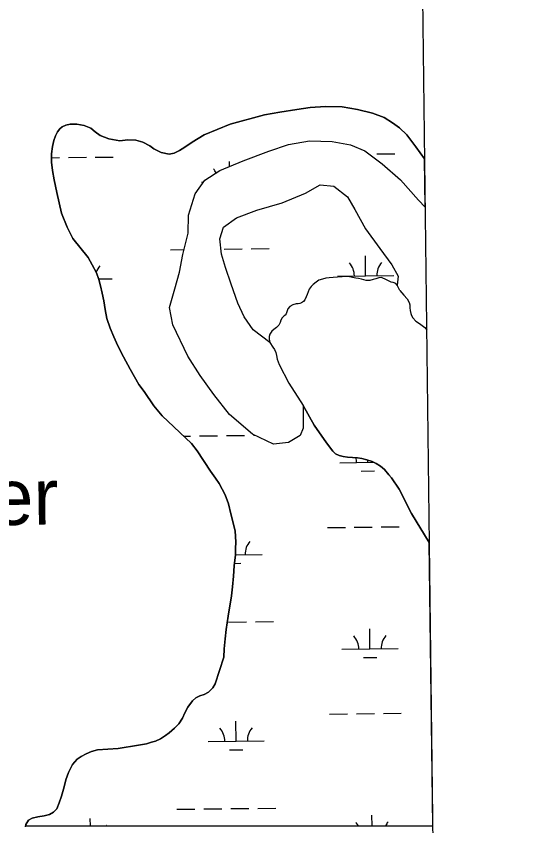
# Model space of a CAD drawing. Extents: x 3683613 to 3738215, y 469626 to 495384.
# Drawn here: x 3718670 to 3719570, y 488419 to 489863 of the extents above; entities that cross this region are included whole.
import ezdxf

# ---------------------------------------------------------------- set-up
doc = ezdxf.new("R2010")
doc.units = 0
for name, color, linetype in [('V-GRID-FRAM', 7, 'Continuous'), ('V-RIVR-IDEN', 7, 'Continuous'), ('V-TOPO-SHOR', 7, 'Continuous'), ('V-WETL-SWMP', 7, 'Continuous')]:
    doc.layers.add(name, color=color, linetype=linetype)

msp = doc.modelspace()

# ---------------------------------------------------------------- linework, layer by layer
at = {"layer": 'V-GRID-FRAM'}
msp.add_lwpolyline([(3687651.7, 493221.8), (3719350.3, 493590.7), (3719569.8, 475409.4), (3687855.3, 475040.3), (3687651.7, 493221.8)], dxfattribs=at)
at = {"layer": 'V-TOPO-SHOR'}
for points in [[(3718740.4, 489650), (3718744.1, 489657.1), (3718748.3, 489662.4), (3718752.2, 489665.9), (3718758.8, 489668.7), (3718766.8, 489670.4), (3718778.5, 489670.6), (3718791.9, 489668.3), (3718803.2, 489663.2), (3718811.4, 489656.9), (3718819.9, 489650.4), (3718835.8, 489644.2), (3718855.1, 489640.8), (3718869.3, 489642.4), (3718883.4, 489642.1), (3718896.2, 489638.6), (3718908.4, 489632.2), (3718916, 489626.4), (3718929.1, 489620), (3718942.9, 489617.3), (3718952.2, 489619.1), (3718961.8, 489623.9), (3718971.3, 489629.6), (3718984, 489638.7), (3719005.5, 489651.5), (3719051.8, 489670.5), (3719112.8, 489687), (3719140.1, 489692), (3719170.4, 489696.7), (3719194.2, 489700), (3719221.9, 489702.1), (3719251.3, 489701.3), (3719278.7, 489696.8), (3719305.7, 489690.4), (3719326.4, 489682.3), (3719341.2, 489673.1), (3719353.9, 489664), (3719367, 489651.3), (3719382.9, 489630), (3719398.4, 489608.9)], [(3718687.2, 488417.7), (3718687.6, 488421.9), (3718692.6, 488429.1), (3718698.9, 488433), (3718708.9, 488435.2), (3718720.2, 488437.1), (3718729.6, 488439.3), (3718736.7, 488443.7), (3718742.9, 488449.8), (3718747.3, 488460.5), (3718751, 488471.9), (3718755.9, 488488.7), (3718759.2, 488501), (3718763.9, 488514.5), (3718770.6, 488528.8), (3718779.3, 488537.9), (3718786.1, 488543.1), (3718795.2, 488547.7), (3718804.7, 488551.8), (3718815.4, 488554.7), (3718852.3, 488557.2), (3718888.6, 488563.3), (3718902.9, 488565.4), (3718911.8, 488568.2), (3718918.6, 488570.4), (3718927.4, 488574.6), (3718936.6, 488580.1), (3718943.3, 488585.2), (3718952.8, 488593.2), (3718960.3, 488601), (3718966.7, 488611.3), (3718970.9, 488620.5), (3718976.5, 488631), (3718984.4, 488642), (3718990.9, 488647.6), (3718997.7, 488651.1), (3719005.6, 488653.6), (3719013.4, 488657.5), (3719020.8, 488665.5), (3719025.1, 488672.3), (3719040.3, 488720.3), (3719041.4, 488734.8), (3719043, 488752.7), (3719044.5, 488769.3), (3719048.4, 488793.1), (3719054.2, 488829.7), (3719056.2, 488845.2), (3719057.8, 488864.4), (3719059.2, 488882.7), (3719061.4, 488902.5), (3719061.6, 488913.8), (3719061.7, 488925.4), (3719061.1, 488935.3), (3719060.8, 488945.5), (3719053.1, 488975.9), (3719048.6, 488993.5), (3719042.7, 489009.4), (3719032.1, 489029.7), (3719025.7, 489039.2), (3719017, 489051.7), (3718993.3, 489088), (3718982.8, 489100.9), (3718930.6, 489150.7), (3718915.8, 489168), (3718898.5, 489194), (3718889.1, 489206.3), (3718873.5, 489233.7), (3718861.7, 489255.6), (3718851.5, 489275), (3718844.2, 489291.6), (3718838, 489306.8), (3718832.2, 489324.2), (3718829.3, 489340), (3718826.8, 489355.5), (3718823.6, 489369.3), (3718820.7, 489382.5), (3718817.8, 489393.8), (3718813.6, 489405.6), (3718806, 489419.5), (3718798.6, 489432.5), (3718771.3, 489466.9), (3718761.2, 489486.9), (3718751.1, 489511.8), (3718742.9, 489548.6), (3718738.1, 489571.1), (3718735, 489588.1), (3718733.3, 489602.6), (3718733.5, 489617.8), (3718735.1, 489631), (3718737.4, 489641.5), (3718740.4, 489650)], [(3719354, 489374.2), (3719349.3, 489383.5), (3719346.9, 489386.5), (3719342.4, 489388.2), (3719338.9, 489388.7), (3719335.2, 489390.3), (3719331.5, 489392.6), (3719328.2, 489394.3), (3719324.2, 489396.1), (3719321.7, 489396.9), (3719316.8, 489396.6), (3719311.6, 489394.8), (3719306.9, 489393.3), (3719300.5, 489391.9), (3719294.4, 489392), (3719285.8, 489393.9), (3719280.5, 489395.3), (3719275.8, 489396.2), (3719269.8, 489397.3), (3719264.7, 489398.3), (3719258.8, 489398.7), (3719251.4, 489398.2), (3719242.9, 489397.6), (3719235.2, 489397.2), (3719228, 489396.7), (3719222.2, 489395.7), (3719216.1, 489394.1), (3719210.1, 489392.1), (3719205.2, 489388.8), (3719199.6, 489384.7), (3719196.1, 489381.1), (3719192.8, 489376.4), (3719190.7, 489371.5), (3719189, 489367), (3719187.4, 489362.9), (3719184.7, 489357.5), (3719182.4, 489354.3), (3719179.1, 489351.8), (3719176.2, 489350.6), (3719172.9, 489350.4), (3719169.5, 489350), (3719163.7, 489348.4), (3719157.9, 489345.6), (3719154.4, 489341.5), (3719152.6, 489336), (3719151.7, 489332.5), (3719150.1, 489330.1), (3719148, 489328.8), (3719144.7, 489325.4), (3719142, 489320.9), (3719140.8, 489317), (3719138.7, 489311.9), (3719134.6, 489308), (3719129.4, 489304.5), (3719126.1, 489301.7), (3719122.8, 489296), (3719121.5, 489291.9), (3719121.1, 489287.1), (3719122.7, 489281.4), (3719128, 489273), (3719131, 489268.6), (3719133.3, 489263.5), (3719134.7, 489258), (3719135.7, 489251.6), (3719139.1, 489241.9), (3719156.5, 489208.6), (3719181.7, 489168.9), (3719201.8, 489133.5), (3719223.8, 489102), (3719234.6, 489087.6), (3719239.5, 489082.8), (3719246, 489079.7), (3719253.4, 489077.8), (3719260.8, 489076.9), (3719270, 489076.3), (3719278.8, 489075.6), (3719286.6, 489074.3), (3719295.6, 489071.8), (3719305, 489068.7), (3719312.2, 489065.2), (3719319.6, 489060.8), (3719326.7, 489054.6), (3719334.8, 489045.3), (3719339.1, 489040), (3719353.2, 489019.4), (3719374.9, 488976.4), (3719406.7, 488924.7)], [(3719354, 489374.2), (3719361.3, 489365.7), (3719367.5, 489359.1), (3719370.7, 489352.5), (3719371.9, 489348.2), (3719372.3, 489343), (3719372.7, 489338.3), (3719373.7, 489332.9), (3719375.1, 489329.4), (3719377.4, 489324.9), (3719382.7, 489319.5), (3719389.2, 489315.1), (3719394.2, 489311.6), (3719398.7, 489307.7), (3719402.1, 489303.4)]]:
    msp.add_lwpolyline(points, dxfattribs=at)
at = {"layer": 'V-WETL-SWMP'}
for p, q in [((3719170.4, 489696.7), (3719140.1, 489692)), ((3719194.2, 489700), (3719170.4, 489696.7)), ((3719221.9, 489702.1), (3719194.2, 489700)), ((3719251.3, 489701.3), (3719221.9, 489702.1)), ((3719278.7, 489696.8), (3719251.3, 489701.3)), ((3719305.7, 489690.4), (3719278.7, 489696.8)), ((3719112.8, 489687), (3719051.8, 489670.5)), ((3719140.1, 489692), (3719112.8, 489687)), ((3719326.4, 489682.3), (3719305.7, 489690.4)), ((3719341.2, 489673.1), (3719326.4, 489682.3)), ((3718752.2, 489665.9), (3718748.3, 489662.4)), ((3718758.8, 489668.7), (3718752.2, 489665.9)), ((3718766.8, 489670.4), (3718758.8, 489668.7)), ((3718778.5, 489670.6), (3718766.8, 489670.4)), ((3718791.9, 489668.3), (3718778.5, 489670.6)), ((3718803.2, 489663.2), (3718791.9, 489668.3)), ((3719051.8, 489670.5), (3719005.5, 489651.5)), ((3719353.9, 489664), (3719341.2, 489673.1)), ((3718744.1, 489657.1), (3718740.4, 489650)), ((3718748.3, 489662.4), (3718744.1, 489657.1)), ((3718811.4, 489656.9), (3718803.2, 489663.2)), ((3718819.9, 489650.4), (3718811.4, 489656.9)), ((3718835.8, 489644.2), (3718819.9, 489650.4)), ((3719005.5, 489651.5), (3718984, 489638.7)), ((3719367, 489651.3), (3719353.9, 489664)), ((3719382.9, 489630), (3719367, 489651.3)), ((3718737.4, 489641.5), (3718735.1, 489631)), ((3718740.4, 489650), (3718737.4, 489641.5)), ((3718855.1, 489640.8), (3718835.8, 489644.2)), ((3718869.3, 489642.4), (3718855.1, 489640.8)), ((3718883.4, 489642.1), (3718869.3, 489642.4)), ((3718896.2, 489638.6), (3718883.4, 489642.1)), ((3718908.4, 489632.2), (3718896.2, 489638.6)), ((3718984, 489638.7), (3718971.3, 489629.6)), ((3719155.7, 489634.5), (3719193.1, 489641)), ((3719193.1, 489641), (3719233.6, 489639.6)), ((3719233.6, 489639.6), (3719266.3, 489633.6)), ((3718735.1, 489631), (3718733.5, 489617.8)), ((3718916, 489626.4), (3718908.4, 489632.2)), ((3718929.1, 489620), (3718916, 489626.4)), ((3718961.8, 489623.9), (3718952.2, 489619.1)), ((3718971.3, 489629.6), (3718961.8, 489623.9)), ((3719074.9, 489605.3), (3719120.8, 489622.6)), ((3719120.8, 489622.6), (3719155.7, 489634.5)), ((3719266.3, 489633.6), (3719292.1, 489622.8)), ((3719292.1, 489622.8), (3719322.6, 489599.6)), ((3719398.4, 489608.9), (3719382.9, 489630)), ((3718733.5, 489617.8), (3718733.3, 489602.6)), ((3718733.4, 489610.8), (3718747.5, 489610.9)), ((3718763.5, 489611.1), (3718795.5, 489611.5)), ((3718811.5, 489611.7), (3718843.5, 489612)), ((3718942.9, 489617.3), (3718929.1, 489620)), ((3718952.2, 489619.1), (3718942.9, 489617.3)), ((3719313.3, 489617.5), (3719345.3, 489617.9)), ((3719399.4, 489522.7), (3719398.4, 489608.9)), ((3718733.3, 489602.6), (3718735, 489588.1)), ((3719033.7, 489587.9), (3719074.9, 489605.3)), ((3719050.5, 489595), (3719050.4, 489604)), ((3719322.6, 489599.6), (3719355.5, 489571)), ((3718735, 489588.1), (3718738.1, 489571.1)), ((3719006.6, 489570.6), (3719033.7, 489587.9)), ((3718738.1, 489571.1), (3718742.9, 489548.6)), ((3718989.6, 489546.4), (3719006.6, 489570.6)), ((3719000.8, 489567.4), (3719004.4, 489567.5)), ((3719355.5, 489571), (3719387.6, 489535.3)), ((3718742.9, 489548.6), (3718751.1, 489511.8)), ((3718977.3, 489508.2), (3718989.6, 489546.4)), ((3719387.6, 489535.3), (3719399.4, 489522.7)), ((3718751.1, 489511.8), (3718761.2, 489486.9)), ((3718976.7, 489476.2), (3718977.3, 489508.2)), ((3718761.2, 489486.9), (3718771.3, 489466.9)), ((3718771.3, 489466.9), (3718798.6, 489432.5)), ((3718967.6, 489438), (3718976.7, 489476.2)), ((3719041.4, 489447.8), (3719073.4, 489448.2)), ((3719089.4, 489448.4), (3719121.4, 489448.8)), ((3718945.4, 489446.7), (3718969.7, 489447)), ((3718961.5, 489406.8), (3718967.6, 489438)), ((3719293.3, 489400), (3719292.9, 489436)), ((3718798.6, 489432.5), (3718806, 489419.5)), ((3718806, 489419.5), (3718813.6, 489405.6)), ((3718813.6, 489405.6), (3718817.8, 489393.8)), ((3718953.1, 489377.2), (3718961.5, 489406.8)), ((3718817.6, 489394.5), (3718841.4, 489394.8)), ((3718817.8, 489393.8), (3718820.7, 489382.5)), ((3719243.3, 489399.4), (3719343.3, 489400.6)), ((3718820.7, 489382.5), (3718823.6, 489369.3)), ((3718943.9, 489343.6), (3718953.1, 489377.2)), ((3718823.6, 489369.3), (3718826.8, 489355.5)), ((3718826.8, 489355.5), (3718829.3, 489340)), ((3718829.3, 489340), (3718832.2, 489324.2)), ((3718949.6, 489312.5), (3718943.9, 489343.6)), ((3718832.2, 489324.2), (3718838, 489306.8)), ((3718838, 489306.8), (3718844.2, 489291.6)), ((3718976.4, 489256.6), (3718949.6, 489312.5)), ((3718844.2, 489291.6), (3718851.5, 489275)), ((3718851.5, 489275), (3718861.7, 489255.6)), ((3718861.7, 489255.6), (3718873.5, 489233.7)), ((3718998.3, 489222.4), (3718976.4, 489256.6)), ((3718873.5, 489233.7), (3718889.1, 489206.3)), ((3719022.7, 489188.3), (3718998.3, 489222.4)), ((3718889.1, 489206.3), (3718898.5, 489194)), ((3718898.5, 489194), (3718915.8, 489168)), ((3719050.9, 489152.6), (3719022.7, 489188.3)), ((3718915.8, 489168), (3718930.6, 489150.7)), ((3719201.8, 489133.5), (3719181.7, 489168.9)), ((3719181.7, 489168.9), (3719181.9, 489128.4)), ((3718930.6, 489150.7), (3718982.8, 489100.9)), ((3719091.6, 489117.8), (3719050.9, 489152.6)), ((3719223.8, 489102), (3719201.8, 489133.5)), ((3719129.1, 489100.1), (3719091.6, 489117.8)), ((3719181.9, 489128.4), (3719176.5, 489115.2)), ((3718968.8, 489114.3), (3718981.3, 489114.4)), ((3718997.3, 489114.6), (3719029.3, 489115)), ((3719045.3, 489115.2), (3719077.3, 489115.6)), ((3719093.3, 489115.7), (3719095.9, 489115.8)), ((3719155.5, 489102.6), (3719129.1, 489100.1)), ((3719176.5, 489115.2), (3719155.5, 489102.6)), ((3719234.6, 489087.6), (3719223.8, 489102)), ((3718982.8, 489100.9), (3718993.3, 489088)), ((3718993.3, 489088), (3719017, 489051.7)), ((3719239.5, 489082.8), (3719234.6, 489087.6)), ((3719246, 489079.7), (3719239.5, 489082.8)), ((3719253.4, 489077.8), (3719246, 489079.7)), ((3719260.8, 489076.9), (3719253.4, 489077.8)), ((3719270, 489076.3), (3719260.8, 489076.9)), ((3719278.8, 489075.6), (3719270, 489076.3)), ((3719286.6, 489074.3), (3719278.8, 489075.6)), ((3719295.6, 489071.8), (3719286.6, 489074.3)), ((3719247.1, 489066.8), (3719307.5, 489067.5)), ((3719305, 489068.7), (3719295.6, 489071.8)), ((3719297.1, 489067.4), (3719297.1, 489071.3)), ((3719312.2, 489065.2), (3719305, 489068.7)), ((3719319.6, 489060.8), (3719312.2, 489065.2)), ((3719326.7, 489054.6), (3719319.6, 489060.8)), ((3719017, 489051.7), (3719025.7, 489039.2)), ((3719285.3, 489051.8), (3719309.3, 489052.1)), ((3719334.8, 489045.3), (3719326.7, 489054.6)), ((3719339.1, 489040), (3719334.8, 489045.3)), ((3719025.7, 489039.2), (3719032.1, 489029.7)), ((3719032.1, 489029.7), (3719042.7, 489009.4)), ((3719353.2, 489019.4), (3719339.1, 489040)), ((3719374.9, 488976.4), (3719353.2, 489019.4)), ((3719042.7, 489009.4), (3719048.6, 488993.5)), ((3719048.6, 488993.5), (3719053.1, 488975.9)), ((3719053.1, 488975.9), (3719060.8, 488945.5)), ((3719406.7, 488924.7), (3719374.9, 488976.4)), ((3719060.8, 488945.5), (3719061.1, 488935.3)), ((3719225.1, 488951.1), (3719257.1, 488951.5)), ((3719273.1, 488951.7), (3719305.1, 488952)), ((3719321.1, 488952.2), (3719353.1, 488952.6)), ((3719061.1, 488935.3), (3719061.7, 488925.4)), ((3719061.7, 488925.4), (3719061.6, 488913.8)), ((3719412.8, 488419.3), (3719406.7, 488924.7)), ((3719061.4, 488902.5), (3719059.2, 488882.7)), ((3719061.6, 488913.8), (3719061.4, 488902.5)), ((3719061.4, 488902.8), (3719108.6, 488903.3)), ((3719059.7, 488887.3), (3719070.8, 488887.4)), ((3719059.2, 488882.7), (3719057.8, 488864.4)), ((3719057.8, 488864.4), (3719056.2, 488845.2)), ((3719056.2, 488845.2), (3719054.2, 488829.7)), ((3719054.2, 488829.7), (3719048.4, 488793.1)), ((3719048.4, 488793.1), (3719044.5, 488769.3)), ((3719049.1, 488782.5), (3719081.1, 488782.9)), ((3719097.1, 488783.1), (3719129.1, 488783.5)), ((3719301, 488734.7), (3719300.6, 488770.7)), ((3719044.5, 488769.3), (3719043, 488752.7)), ((3719043, 488752.7), (3719041.4, 488734.8)), ((3719041.4, 488734.8), (3719040.3, 488720.3)), ((3719251, 488734.1), (3719351, 488735.3)), ((3719040.3, 488720.3), (3719025.1, 488672.3)), ((3719289.2, 488719.2), (3719313.2, 488719.4)), ((3719025.1, 488672.3), (3719020.8, 488665.5)), ((3719013.4, 488657.5), (3719005.6, 488653.6)), ((3719020.8, 488665.5), (3719013.4, 488657.5)), ((3718984.4, 488642), (3718976.5, 488631)), ((3718990.9, 488647.6), (3718984.4, 488642)), ((3718997.7, 488651.1), (3718990.9, 488647.6)), ((3719005.6, 488653.6), (3718997.7, 488651.1)), ((3718976.5, 488631), (3718970.9, 488620.5)), ((3718966.7, 488611.3), (3718960.3, 488601)), ((3718970.9, 488620.5), (3718966.7, 488611.3)), ((3719229, 488618.4), (3719261, 488618.8)), ((3719277, 488619), (3719309, 488619.4)), ((3719324.9, 488619.6), (3719356.9, 488619.9)), ((3718960.3, 488601), (3718952.8, 488593.2)), ((3719062.4, 488570.1), (3719062, 488606.1)), ((3718943.3, 488585.2), (3718936.6, 488580.1)), ((3718952.8, 488593.2), (3718943.3, 488585.2)), ((3718911.8, 488568.2), (3718902.9, 488565.4)), ((3718918.6, 488570.4), (3718911.8, 488568.2)), ((3718927.4, 488574.6), (3718918.6, 488570.4)), ((3718936.6, 488580.1), (3718927.4, 488574.6)), ((3719012.4, 488569.5), (3719112.4, 488570.7)), ((3718815.4, 488554.7), (3718804.7, 488551.8)), ((3718852.3, 488557.2), (3718815.4, 488554.7)), ((3718888.6, 488563.3), (3718852.3, 488557.2)), ((3718902.9, 488565.4), (3718888.6, 488563.3)), ((3719050.6, 488554.5), (3719074.6, 488554.8)), ((3718786.1, 488543.1), (3718779.3, 488537.9)), ((3718795.2, 488547.7), (3718786.1, 488543.1)), ((3718804.7, 488551.8), (3718795.2, 488547.7)), ((3718770.6, 488528.8), (3718763.9, 488514.5)), ((3718779.3, 488537.9), (3718770.6, 488528.8)), ((3718763.9, 488514.5), (3718759.2, 488501)), ((3718759.2, 488501), (3718755.9, 488488.7)), ((3718755.9, 488488.7), (3718751, 488471.9)), ((3718751, 488471.9), (3718747.3, 488460.5)), ((3718747.3, 488460.5), (3718742.9, 488449.8)), ((3718729.6, 488439.3), (3718720.2, 488437.1)), ((3718736.7, 488443.7), (3718729.6, 488439.3)), ((3718742.9, 488449.8), (3718736.7, 488443.7)), ((3718957, 488448.8), (3718989, 488449.1)), ((3719005, 488449.3), (3719037, 488449.7)), ((3719053, 488449.9), (3719085, 488450.3)), ((3719101, 488450.4), (3719133, 488450.8)), ((3719304.7, 488419.3), (3719304.5, 488438.1)), ((3718692.6, 488429.1), (3718687.6, 488421.9)), ((3718698.9, 488433), (3718692.6, 488429.1)), ((3718708.9, 488435.2), (3718698.9, 488433)), ((3718720.2, 488437.1), (3718708.9, 488435.2)), ((3718802.7, 488419.3), (3718802.6, 488432.2)), ((3718687.6, 488421.9), (3718687.4, 488419.3)), ((3718687.4, 488419.3), (3719412.8, 488419.3))]:
    msp.add_line(p, q, dxfattribs=at)
msp.add_lwpolyline([(3719122.7, 489281.4), (3719093, 489303.8), (3719076.5, 489327.1), (3719065.5, 489351.2), (3719053.6, 489385.4), (3719043.3, 489414.9), (3719036.2, 489439), (3719033.7, 489466.3), (3719039.8, 489486.6), (3719063.1, 489503.8), (3719099.6, 489517.3), (3719144.7, 489530), (3719185.9, 489547.3), (3719212.3, 489562.3), (3719236.4, 489560.1), (3719260.7, 489540.7), (3719274, 489518.2), (3719292.9, 489484), (3719318.8, 489449.1), (3719340, 489419.7), (3719351, 489399.5), (3719349.3, 489383.5), (3719346.9, 489386.5), (3719342.4, 489388.2), (3719338.9, 489388.7), (3719335.2, 489390.3), (3719331.5, 489392.6), (3719328.1, 489394.3), (3719324.2, 489396.1), (3719321.7, 489396.9), (3719316.8, 489396.6), (3719311.6, 489394.8), (3719306.9, 489393.3), (3719300.5, 489391.9), (3719294.4, 489392), (3719285.8, 489393.9), (3719280.5, 489395.3), (3719275.8, 489396.2), (3719269.8, 489397.3), (3719264.7, 489398.3), (3719258.8, 489398.7), (3719251.4, 489398.2), (3719242.9, 489397.6), (3719235.2, 489397.2), (3719228, 489396.7), (3719222.2, 489395.7), (3719216.1, 489394.1), (3719210.1, 489392.1), (3719205.2, 489388.8), (3719199.6, 489384.7), (3719196.1, 489381.1), (3719192.8, 489376.4), (3719190.7, 489371.5), (3719189, 489367), (3719187.4, 489362.9), (3719184.7, 489357.5), (3719182.4, 489354.3), (3719179.1, 489351.8), (3719176.2, 489350.6), (3719172.9, 489350.4), (3719169.5, 489350), (3719163.7, 489348.4), (3719157.9, 489345.6), (3719154.4, 489341.5), (3719152.6, 489336), (3719151.7, 489332.5), (3719150.1, 489330.1), (3719148, 489328.8), (3719144.7, 489325.4), (3719142, 489320.9), (3719140.8, 489317), (3719138.7, 489311.9), (3719134.6, 489308), (3719129.4, 489304.5), (3719126.1, 489301.7), (3719122.8, 489296), (3719121.5, 489291.9), (3719121.1, 489287.1)], close=True, dxfattribs=at)
for centre, start, end in [((3718995.6, 489567.9), 26.6646, 41.4385), ((3719238, 489399.9), 359.8949, 41.4385), ((3719348.5, 489401.1), 139.8949, 181.4385), ((3718846.6, 489395.3), 139.8949, 161.5925), ((3719241.9, 489067.2), 359.8949, 14.1511), ((3719113.8, 488903.8), 139.8949, 181.4385), ((3719245.8, 488734.6), 359.8949, 41.4385), ((3719356.2, 488735.8), 139.8949, 181.4385), ((3719007.2, 488569.9), 359.8949, 41.4385), ((3719117.7, 488571.2), 139.8949, 181.4385), ((3719249.6, 488401.9), 29.5512, 41.4385), ((3719360.1, 488403.2), 139.8949, 152.8239), ((3718747.8, 488396.1), 41.2154, 41.4385), ((3718858.2, 488397.3), 139.8949, 141.5071)]:
    msp.add_arc(centre, 35.2, start, end, dxfattribs=at)

# ---------------------------------------------------------------- texts
at = {"layer": 'V-RIVR-IDEN'}
msp.add_text('Water', height=100, rotation=0.7994, dxfattribs=at).set_placement((3718389.7, 488952))

doc.saveas('drawing.dxf')
